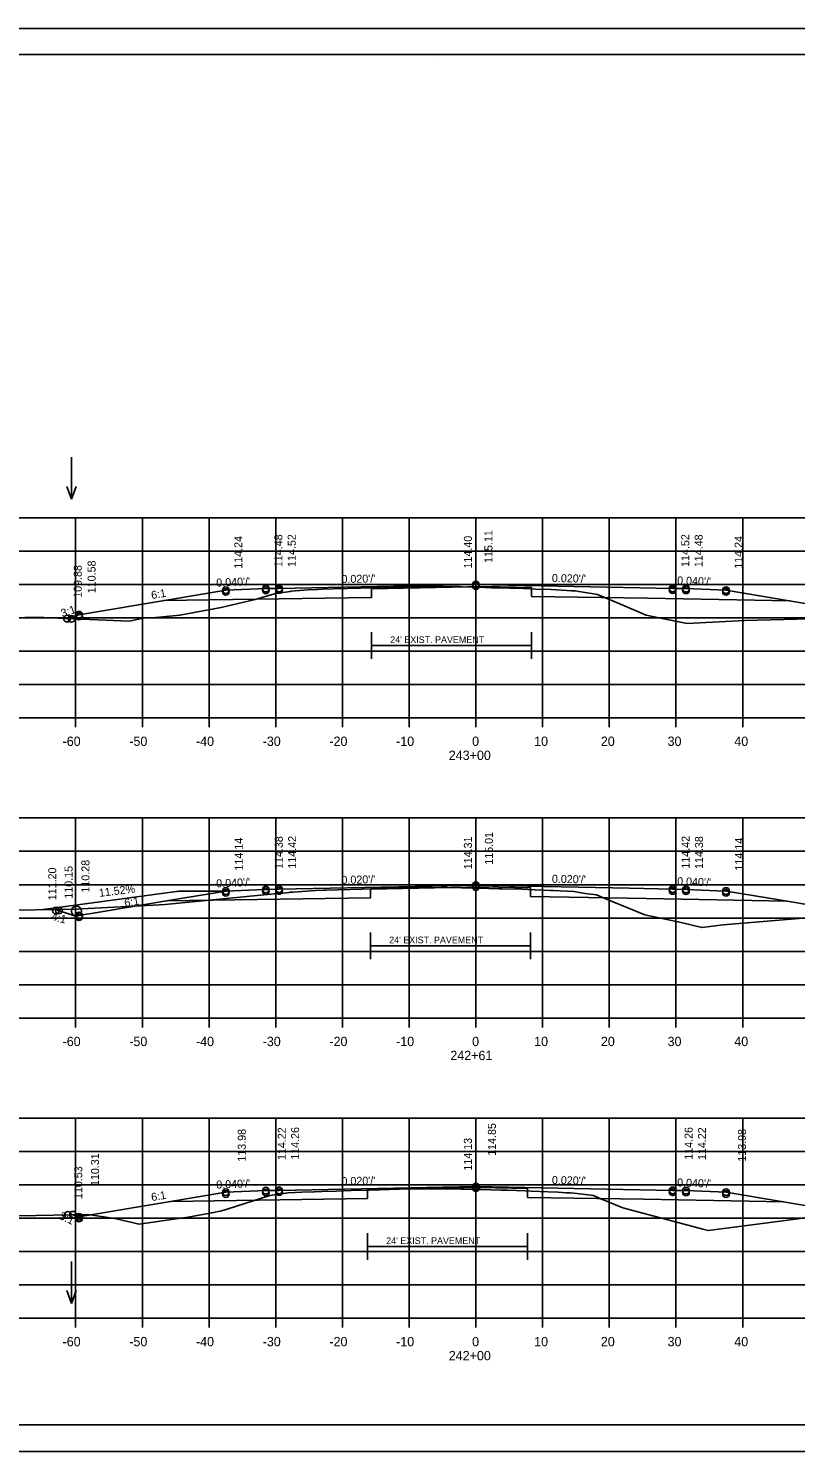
# Model space of a CAD drawing. Extents: x 1175611 to 1176402, y -433344 to -416213.
# Drawn here: x 1175713.9 to 1175828.9, y -422036.6 to -421823.3 of the extents above; entities that cross this region are included whole.
import ezdxf

# ---------------------------------------------------------------- set-up
doc = ezdxf.new("R2010")
doc.units = 0
for name, color, linetype in [('R_Alt Surface', 7, 'Continuous'), ('R_Axis', 7, 'Continuous'), ('R_Axis Annot', 7, 'Continuous'), ('R_Border', 7, 'Continuous'), ('R_Drive', 7, 'Continuous'), ('R_Exist Surface', 7, 'Continuous'), ('R_Fin Surface', 7, 'Continuous'), ('R_Grid', 7, 'Continuous'), ('R_No Plot', 7, 'Continuous'), ('R_Water', 7, 'Continuous'), ('R_Water Annot', 7, 'Continuous'), ('R_Xsect Elev', 7, 'Continuous'), ('R_Xsect Slope', 7, 'Continuous')]:
    doc.layers.add(name, color=color, linetype=linetype)

msp = doc.modelspace()

# ---------------------------------------------------------------- linework, layer by layer
at = {"layer": 'R_Alt Surface'}
for p, q in [((1175765.32, -421915.8), (1175789.32, -421915.8)), ((1175765.16, -421960.81), (1175789.16, -421960.81)), ((1175764.72, -422005.9), (1175788.72, -422005.9))]:
    msp.add_line(p, q, dxfattribs=at)
for points in [[(1175734.16, -421909.05), (1175765.32, -421908.61), (1175765.32, -421907.29), (1175782.12, -421906.95), (1175789.32, -421907.1), (1175789.32, -421908.42), (1175806.69, -421908.68), (1175828.1, -421909.11)], [(1175765.32, -421917.8), (1175765.32, -421913.8)], [(1175789.32, -421917.8), (1175789.32, -421913.8)], [(1175734.7, -421954.05), (1175765.16, -421953.62), (1175765.16, -421952.3), (1175781.96, -421951.96), (1175789.16, -421952.11), (1175789.16, -421953.43), (1175806.53, -421953.69), (1175827.57, -421954.11)], [(1175765.16, -421962.81), (1175765.16, -421958.81)], [(1175789.16, -421962.81), (1175789.16, -421958.81)], [(1175735.23, -421999.13), (1175764.72, -421998.71), (1175764.72, -421997.39), (1175781.52, -421997.05), (1175788.72, -421997.2), (1175788.72, -421998.52), (1175806.09, -421998.78), (1175827.13, -421999.2)], [(1175764.72, -422007.9), (1175764.72, -422003.9)], [(1175788.72, -422007.9), (1175788.72, -422003.9)]]:
    msp.add_lwpolyline(points, dxfattribs=at)
at = {"layer": 'R_Axis'}
for p, q in [((1175640.97, -421926.64), (1175920.97, -421926.64)), ((1175720.97, -421928.04), (1175720.97, -421926.64)), ((1175730.97, -421928.04), (1175730.97, -421926.64)), ((1175740.97, -421928.04), (1175740.97, -421926.64)), ((1175750.97, -421928.04), (1175750.97, -421926.64)), ((1175760.97, -421928.04), (1175760.97, -421926.64)), ((1175770.97, -421928.04), (1175770.97, -421926.64)), ((1175780.97, -421928.04), (1175780.97, -421926.64)), ((1175790.97, -421928.04), (1175790.97, -421926.64)), ((1175800.97, -421928.04), (1175800.97, -421926.64)), ((1175810.97, -421928.04), (1175810.97, -421926.64)), ((1175820.97, -421928.04), (1175820.97, -421926.64)), ((1175640.97, -421971.64), (1175920.97, -421971.64)), ((1175720.97, -421973.04), (1175720.97, -421971.64)), ((1175730.97, -421973.04), (1175730.97, -421971.64)), ((1175740.97, -421973.04), (1175740.97, -421971.64)), ((1175750.97, -421973.04), (1175750.97, -421971.64)), ((1175760.97, -421973.04), (1175760.97, -421971.64)), ((1175770.97, -421973.04), (1175770.97, -421971.64)), ((1175780.97, -421973.04), (1175780.97, -421971.64)), ((1175790.97, -421973.04), (1175790.97, -421971.64)), ((1175800.97, -421973.04), (1175800.97, -421971.64)), ((1175810.97, -421973.04), (1175810.97, -421971.64)), ((1175820.97, -421973.04), (1175820.97, -421971.64)), ((1175640.97, -422016.64), (1175920.97, -422016.64)), ((1175720.97, -422018.04), (1175720.97, -422016.64)), ((1175730.97, -422018.04), (1175730.97, -422016.64)), ((1175740.97, -422018.04), (1175740.97, -422016.64)), ((1175750.97, -422018.04), (1175750.97, -422016.64)), ((1175760.97, -422018.04), (1175760.97, -422016.64)), ((1175770.97, -422018.04), (1175770.97, -422016.64)), ((1175780.97, -422018.04), (1175780.97, -422016.64)), ((1175790.97, -422018.04), (1175790.97, -422016.64)), ((1175800.97, -422018.04), (1175800.97, -422016.64)), ((1175810.97, -422018.04), (1175810.97, -422016.64)), ((1175820.97, -422018.04), (1175820.97, -422016.64))]:
    msp.add_line(p, q, dxfattribs=at)
at = {"layer": 'R_Border'}
for p, q in [((1175622.97, -421827.18), (1175939.15, -421827.18)), ((1175775.49, -421827.44), (1175775.49, -421827.44)), ((1175775.49, -421827.44), (1175775.49, -421827.44)), ((1175939.15, -422032.64), (1175622.97, -422032.64))]:
    msp.add_line(p, q, dxfattribs=at)
at = {"layer": 'R_Drive'}
msp.add_lwpolyline([(1175743.47, -421952.59), (1175736.46, -421952.59), (1175716.08, -421955.37)], dxfattribs=at)
at = {"layer": 'R_Exist Surface'}
for points in [[(1175713.35, -421911.59), (1175715.08, -421911.54), (1175719.46, -421911.76), (1175729.05, -421912.12), (1175729.88, -421911.96), (1175731.13, -421911.68), (1175732.51, -421911.63), (1175736.6, -421911.24), (1175740.06, -421910.58), (1175742.76, -421910.1), (1175747.86, -421908.87), (1175750.76, -421908.05), (1175751.31, -421907.96), (1175753.14, -421907.67), (1175753.22, -421907.63), (1175755.83, -421907.46), (1175757.09, -421907.37), (1175757.22, -421907.37), (1175757.98, -421907.34), (1175759.61, -421907.29), (1175761.71, -421907.23), (1175763.68, -421907.18), (1175765.62, -421907.14), (1175767, -421907.1), (1175768.08, -421907.07), (1175768.87, -421907.05), (1175769.64, -421907.03), (1175770.2, -421907.02), (1175772.66, -421906.99), (1175776.01, -421906.95), (1175779, -421907.01), (1175781.38, -421907.06), (1175783.33, -421907.12), (1175784.61, -421907.16), (1175786.05, -421907.2), (1175788.12, -421907.25), (1175789.95, -421907.32), (1175792.28, -421907.41), (1175794.63, -421907.53), (1175795.28, -421907.57), (1175795.85, -421907.59), (1175796.39, -421907.7), (1175797.03, -421907.8), (1175799.22, -421908.15), (1175802.65, -421909.61), (1175806.48, -421911.26), (1175809.38, -421911.83), (1175812.65, -421912.49), (1175821.26, -421912.05), (1175831.09, -421911.79)], [(1175708.56, -421955.49), (1175721.25, -421955.29), (1175721.87, -421955.25), (1175733.53, -421954.67), (1175734.39, -421954.63), (1175750.72, -421953.01), (1175752.14, -421952.9), (1175752.99, -421952.79), (1175753.01, -421952.78), (1175753.29, -421952.76), (1175753.57, -421952.75), (1175756.9, -421952.53), (1175758.18, -421952.46), (1175758.47, -421952.45), (1175763.89, -421952.3), (1175765.21, -421952.26), (1175768.19, -421952.17), (1175768.69, -421952.15), (1175768.83, -421952.15), (1175769.63, -421952.12), (1175770.7, -421952.11), (1175775.8, -421952.06), (1175776.75, -421952.07), (1175780.87, -421952.15), (1175781.43, -421952.17), (1175784.4, -421952.25), (1175784.89, -421952.26), (1175787.86, -421952.33), (1175788.76, -421952.37), (1175792.09, -421952.49), (1175792.6, -421952.51), (1175795.66, -421952.68), (1175797.36, -421952.94), (1175799.06, -421953.17), (1175800.53, -421953.79), (1175806.29, -421956.18), (1175811.94, -421957.38), (1175814.82, -421958.06), (1175818.04, -421957.68), (1175831.26, -421956.54)], [(1175702.08, -422001.5), (1175722.77, -422001.07), (1175726.85, -422001.68), (1175730.49, -422002.54), (1175736.03, -422001.75), (1175737.83, -422001.46), (1175741.38, -422000.81), (1175742.84, -422000.55), (1175743.7, -422000.26), (1175750.06, -421998.25), (1175751.14, -421998.08), (1175752.79, -421997.85), (1175754.87, -421997.75), (1175756.7, -421997.67), (1175756.84, -421997.67), (1175757.88, -421997.62), (1175760.01, -421997.57), (1175762.27, -421997.5), (1175765.01, -421997.42), (1175768.03, -421997.32), (1175768.46, -421997.31), (1175769.08, -421997.29), (1175769.47, -421997.28), (1175774.17, -421997.24), (1175775.48, -421997.23), (1175776.73, -421997.25), (1175780.83, -421997.32), (1175781.7, -421997.35), (1175784.73, -421997.43), (1175785.7, -421997.45), (1175788.43, -421997.54), (1175789.28, -421997.58), (1175791.82, -421997.68), (1175793.32, -421997.76), (1175794.5, -421997.82), (1175795.15, -421997.85), (1175795.67, -421997.91), (1175796.09, -421997.96), (1175798.62, -421998.25), (1175799.72, -421998.72), (1175802.98, -422000.08), (1175815.01, -422003.29), (1175815.78, -422003.49), (1175818.54, -422003.12), (1175831.96, -422001.37)]]:
    msp.add_lwpolyline(points, dxfattribs=at)
at = {"layer": 'R_Fin Surface'}
for points in [[(1175719.68, -421911.76), (1175721.47, -421911.17), (1175735.2, -421908.88), (1175743.47, -421907.5), (1175749.47, -421907.26), (1175751.47, -421907.22), (1175780.97, -421906.63), (1175810.47, -421907.22), (1175812.47, -421907.26), (1175818.47, -421907.5), (1175826.75, -421908.88), (1175840.47, -421911.17), (1175842, -421911.68), (1175842.01, -421911.67)], [(1175717.93, -421955.34), (1175721.08, -421956.39), (1175721.47, -421956.26), (1175724.49, -421955.76), (1175735.2, -421953.97), (1175737.02, -421953.67), (1175743.47, -421952.59), (1175748.15, -421952.41), (1175749.47, -421952.35), (1175749.91, -421952.34), (1175751.47, -421952.31), (1175774.48, -421951.85), (1175780.97, -421951.72), (1175803.98, -421952.18), (1175810.47, -421952.31), (1175810.91, -421952.32), (1175812.47, -421952.35), (1175817.15, -421952.54), (1175818.47, -421952.59), (1175824.93, -421953.67), (1175826.75, -421953.97), (1175837.45, -421955.76)], [(1175720.55, -422001.11), (1175721.47, -422001.42), (1175735.2, -421999.13), (1175743.47, -421997.75), (1175749.47, -421997.51), (1175751.47, -421997.47), (1175780.97, -421996.88), (1175810.47, -421997.47), (1175812.47, -421997.51), (1175818.47, -421997.75), (1175826.75, -421999.13), (1175840.47, -422001.42), (1175841.72, -422001.84), (1175842.9, -422001.44)]]:
    msp.add_lwpolyline(points, dxfattribs=at)
at = {"layer": 'R_Grid'}
for p, q in [((1175640.97, -421896.64), (1175920.97, -421896.64)), ((1175720.97, -421926.64), (1175720.97, -421896.64)), ((1175730.97, -421926.64), (1175730.97, -421896.64)), ((1175740.97, -421926.64), (1175740.97, -421896.64)), ((1175750.97, -421926.64), (1175750.97, -421896.64)), ((1175760.97, -421926.64), (1175760.97, -421896.64)), ((1175770.97, -421926.64), (1175770.97, -421896.64)), ((1175780.97, -421926.64), (1175780.97, -421896.64)), ((1175790.97, -421926.64), (1175790.97, -421896.64)), ((1175800.97, -421926.64), (1175800.97, -421896.64)), ((1175810.97, -421926.64), (1175810.97, -421896.64)), ((1175820.97, -421926.64), (1175820.97, -421896.64)), ((1175640.97, -421901.64), (1175920.97, -421901.64)), ((1175640.97, -421906.64), (1175920.97, -421906.64)), ((1175640.97, -421911.64), (1175920.97, -421911.64)), ((1175640.97, -421916.64), (1175920.97, -421916.64)), ((1175640.97, -421921.64), (1175920.97, -421921.64)), ((1175640.97, -421926.64), (1175920.97, -421926.64)), ((1175640.97, -421941.64), (1175920.97, -421941.64)), ((1175720.97, -421971.64), (1175720.97, -421941.64)), ((1175730.97, -421971.64), (1175730.97, -421941.64)), ((1175740.97, -421971.64), (1175740.97, -421941.64)), ((1175750.97, -421971.64), (1175750.97, -421941.64)), ((1175760.97, -421971.64), (1175760.97, -421941.64)), ((1175770.97, -421971.64), (1175770.97, -421941.64)), ((1175780.97, -421971.64), (1175780.97, -421941.64)), ((1175790.97, -421971.64), (1175790.97, -421941.64)), ((1175800.97, -421971.64), (1175800.97, -421941.64)), ((1175810.97, -421971.64), (1175810.97, -421941.64)), ((1175820.97, -421971.64), (1175820.97, -421941.64)), ((1175640.97, -421946.64), (1175920.97, -421946.64)), ((1175640.97, -421951.64), (1175920.97, -421951.64)), ((1175640.97, -421956.64), (1175920.97, -421956.64)), ((1175640.97, -421961.64), (1175920.97, -421961.64)), ((1175640.97, -421966.64), (1175920.97, -421966.64)), ((1175640.97, -421971.64), (1175920.97, -421971.64)), ((1175640.97, -421986.64), (1175920.97, -421986.64)), ((1175720.97, -422016.64), (1175720.97, -421986.64)), ((1175730.97, -422016.64), (1175730.97, -421986.64)), ((1175740.97, -422016.64), (1175740.97, -421986.64)), ((1175750.97, -422016.64), (1175750.97, -421986.64)), ((1175760.97, -422016.64), (1175760.97, -421986.64)), ((1175770.97, -422016.64), (1175770.97, -421986.64)), ((1175780.97, -422016.64), (1175780.97, -421986.64)), ((1175790.97, -422016.64), (1175790.97, -421986.64)), ((1175800.97, -422016.64), (1175800.97, -421986.64)), ((1175810.97, -422016.64), (1175810.97, -421986.64)), ((1175820.97, -422016.64), (1175820.97, -421986.64)), ((1175640.97, -421991.64), (1175920.97, -421991.64)), ((1175640.97, -421996.64), (1175920.97, -421996.64)), ((1175640.97, -422001.64), (1175920.97, -422001.64)), ((1175640.97, -422006.64), (1175920.97, -422006.64)), ((1175640.97, -422011.64), (1175920.97, -422011.64)), ((1175640.97, -422016.64), (1175920.97, -422016.64))]:
    msp.add_line(p, q, dxfattribs=at)
at = {"layer": 'R_No Plot'}
for p, q in [((1175610.57, -421823.28), (1175943.91, -421823.28)), ((1175610.57, -422036.62), (1175943.91, -422036.62))]:
    msp.add_line(p, q, dxfattribs=at)
msp.add_lwpolyline([(1175610.57, -421823.28), (1175943.91, -421823.28), (1175943.91, -422036.62), (1175610.57, -422036.62)], close=True, dxfattribs=at)
for centre in [(1175743.47, -421907.5), (1175749.47, -421907.26), (1175749.47, -421907.51), (1175751.47, -421907.22), (1175751.47, -421907.47), (1175780.97, -421906.63), (1175780.97, -421906.88), (1175810.47, -421907.22), (1175810.47, -421907.47), (1175812.47, -421907.26), (1175812.47, -421907.51), (1175818.47, -421907.5), (1175743.47, -421907.75), (1175818.47, -421907.75), (1175719.68, -421911.76), (1175719.68, -421911.76), (1175719.68, -421911.76), (1175719.68, -421911.76), (1175720.36, -421911.79), (1175720.36, -421911.79), (1175721.47, -421911.17), (1175721.47, -421911.42), (1175749.47, -421952.35), (1175751.47, -421952.31), (1175780.97, -421951.72), (1175780.97, -421951.99), (1175810.47, -421952.31), (1175812.47, -421952.35), (1175743.47, -421952.59), (1175743.47, -421952.86), (1175749.47, -421952.62), (1175751.47, -421952.58), (1175810.47, -421952.58), (1175812.47, -421952.62), (1175818.47, -421952.59), (1175818.47, -421952.86), (1175718.01, -421955.53), (1175718.45, -421955.51), (1175718.45, -421955.51), (1175721.47, -421956.26), (1175721.47, -421956.52), (1175780.97, -421996.88), (1175780.97, -421997.15), (1175743.47, -421997.75), (1175743.47, -421998.02), (1175749.47, -421997.51), (1175749.47, -421997.78), (1175751.47, -421997.47), (1175751.47, -421997.74), (1175810.47, -421997.47), (1175810.47, -421997.74), (1175812.47, -421997.51), (1175812.47, -421997.78), (1175818.47, -421997.75), (1175818.47, -421998.02), (1175719.8, -422001.13), (1175720.55, -422001.11), (1175720.55, -422001.11), (1175721.47, -422001.42), (1175721.47, -422001.69)]:
    msp.add_circle(centre, 0.5, dxfattribs=at)
at = {"layer": 'R_Water'}
msp.add_circle((1175721.08, -421955.6), 0.75, dxfattribs=at)
at = {"layer": 'R_Water Annot'}
for p, q in [((1175720.35, -421887.57), (1175720.35, -421893.86)), ((1175720.35, -421893.86), (1175719.65, -421891.94)), ((1175720.35, -421893.86), (1175721.05, -421891.94)), ((1175720.35, -422008.12), (1175720.35, -422014.41)), ((1175720.35, -422014.41), (1175719.65, -422012.48)), ((1175720.35, -422014.41), (1175721.05, -422012.48))]:
    msp.add_line(p, q, dxfattribs=at)

# ---------------------------------------------------------------- texts
at = {"layer": 'R_Alt Surface'}
for p in [(1175768.13, -421915.41), (1175767.97, -421960.42), (1175767.53, -422005.51)]:
    msp.add_text("24' EXIST. PAVEMENT", height=1, dxfattribs=at).set_placement(p)
at = {"layer": 'R_Axis Annot'}
for s, p in [('-60', (1175719.01, -421930.84)), ('-50', (1175729.01, -421930.84)), ('-40', (1175739.01, -421930.84)), ('-30', (1175749.01, -421930.84)), ('-20', (1175759.01, -421930.84)), ('-10', (1175769.01, -421930.84)), ('0', (1175780.41, -421930.84)), ('10', (1175789.71, -421930.84)), ('20', (1175799.71, -421930.84)), ('30', (1175809.71, -421930.84)), ('40', (1175819.71, -421930.84)), ('243+00', (1175776.91, -421932.94)), ('-60', (1175719.01, -421975.84)), ('-50', (1175729.01, -421975.84)), ('-40', (1175739.01, -421975.84)), ('-30', (1175749.01, -421975.84)), ('-20', (1175759.01, -421975.84)), ('-10', (1175769.01, -421975.84)), ('0', (1175780.41, -421975.84)), ('10', (1175789.71, -421975.84)), ('20', (1175799.71, -421975.84)), ('30', (1175809.71, -421975.84)), ('40', (1175819.71, -421975.84)), ('242+61', (1175777.14, -421977.94)), ('-60', (1175719.01, -422020.84)), ('-50', (1175729.01, -422020.84)), ('-40', (1175739.01, -422020.84)), ('-30', (1175749.01, -422020.84)), ('-20', (1175759.01, -422020.84)), ('-10', (1175769.01, -422020.84)), ('0', (1175780.41, -422020.84)), ('10', (1175789.71, -422020.84)), ('20', (1175799.71, -422020.84)), ('30', (1175809.71, -422020.84)), ('40', (1175819.71, -422020.84)), ('242+00', (1175776.91, -422022.94))]:
    msp.add_text(s, height=1.4, dxfattribs=at).set_placement(p)
at = {"layer": 'R_Drive'}
msp.add_text('11.52%', height=1.2, rotation=7.1649, dxfattribs=at).set_placement((1175724.53, -421953.48))
at = {"layer": 'R_Xsect Elev'}
for s, p in [('114.24', (1175745.96, -421904.28)), ('114.48', (1175751.96, -421904.04)), ('114.52', (1175753.96, -421904)), ('114.40', (1175780.37, -421904.24)), ('115.11', (1175783.46, -421903.41)), ('114.52', (1175812.96, -421904)), ('114.48', (1175814.96, -421904.04)), ('114.24', (1175820.96, -421904.28)), ('109.88', (1175721.88, -421908.64)), ('110.58', (1175723.96, -421907.95)), ('114.14', (1175746.02, -421949.52)), ('114.38', (1175752.02, -421949.28)), ('114.42', (1175754.02, -421949.24)), ('114.31', (1175780.37, -421949.33)), ('115.01', (1175783.52, -421948.65)), ('114.42', (1175813.02, -421949.24)), ('114.38', (1175815.02, -421949.28)), ('114.14', (1175821.02, -421949.52)), ('111.20', (1175718.06, -421953.98)), ('110.15', (1175720.51, -421953.74)), ('110.28', (1175723.04, -421952.83)), ('114.22', (1175752.47, -421992.92)), ('114.26', (1175754.47, -421992.88)), ('114.85', (1175783.97, -421992.29)), ('114.26', (1175813.47, -421992.88)), ('114.22', (1175815.47, -421992.92)), ('113.98', (1175746.47, -421993.16)), ('114.13', (1175780.37, -421994.51)), ('113.98', (1175821.47, -421993.16)), ('110.31', (1175724.47, -421996.82)), ('110.53', (1175721.96, -421998.77))]:
    msp.add_text(s, height=1.2, rotation=90, dxfattribs=at).set_placement(p)
at = {"layer": 'R_Xsect Slope'}
for s, rotation, p in [("0.040'/'", 2.2906, (1175742.07, -421906.96)), ("0.020'/'", 1.1458, (1175760.83, -421906.43)), ("0.020'/'", 358.8542, (1175792.36, -421906.26)), ("0.040'/'", 357.7094, (1175811.12, -421906.61)), ('6:1', 9.4623, (1175732.39, -421908.84)), ('3:1', 18.4349, (1175718.98, -421911.57)), ("0.040'/'", 2.2906, (1175742.07, -421952.05)), ("0.020'/'", 1.1458, (1175760.83, -421951.53)), ("0.020'/'", 358.8542, (1175792.36, -421951.35)), ("0.040'/'", 357.7094, (1175811.12, -421951.7)), ('6:1', 9.4623, (1175728.37, -421954.98)), ('4:1', 346.1639, (1175717.23, -421956.94)), ("0.040'/'", 2.2906, (1175742.07, -421997.21)), ("0.020'/'", 1.1458, (1175760.83, -421996.69)), ("0.020'/'", 358.8542, (1175792.36, -421996.51)), ("0.040'/'", 357.7094, (1175811.12, -421996.86)), ('6:1', 9.4623, (1175732.39, -421999.09)), ('3:1', 334.6908, (1175718.39, -422001.69))]:
    msp.add_text(s, height=1.2, rotation=rotation, dxfattribs=at).set_placement(p)

doc.saveas('drawing.dxf')
